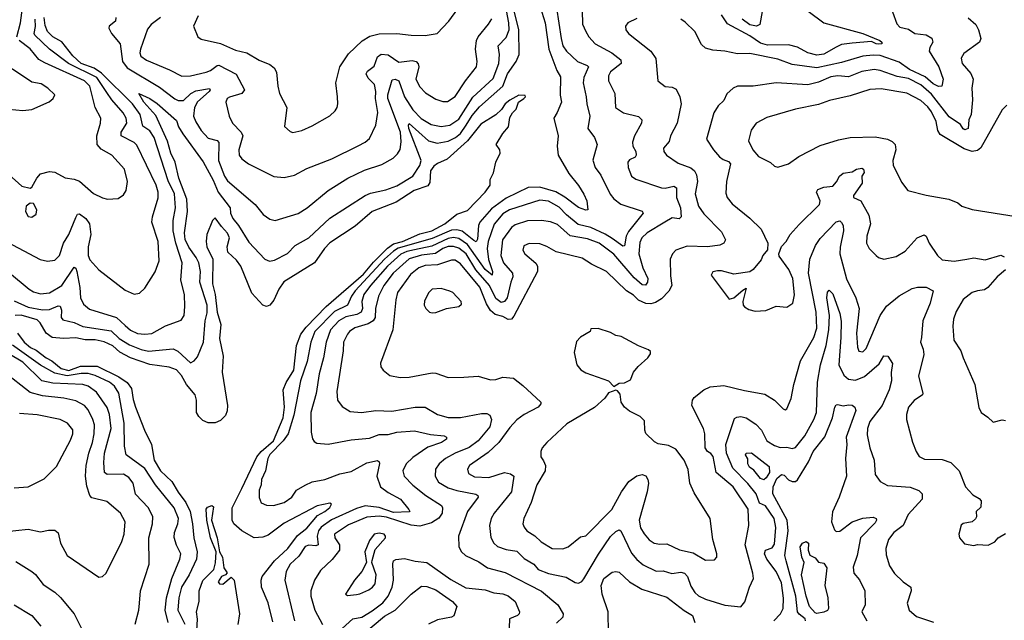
# Model space of a CAD drawing. Extents: x 1552033 to 1694788, y 811965 to 917215.
# Tile 284 of 632: x 1595156 to 1600738, y 896118 to 899522. Entities that reach past the tile are written whole.
import ezdxf

# ---------------------------------------------------------------- set-up
doc = ezdxf.new("R2010")
doc.units = 0

msp = doc.modelspace()

# ---------------------------------------------------------------- linework, layer by layer
at = {"layer": '0CON20XD'}
for points in [[(1595140.2, 899425), (1595161.2, 899505), (1595183.5, 899676.5), (1595176.7, 899735), (1595151.9, 899811.9)], [(1599382, 899665), (1599352.5, 899495), (1599332.5, 899485), (1599295, 899493.6), (1599252.3, 899525)], [(1596168.6, 899545), (1596141.4, 899485), (1596166.2, 899425), (1596185, 899412), (1596295, 899387.8), (1596380.5, 899350.5), (1596445, 899334.5), (1596513.6, 899293.6), (1596575, 899268.6), (1596598.9, 899248.9), (1596613.1, 899225), (1596619.4, 899145), (1596629.2, 899105), (1596670, 899025), (1596657.5, 898917.5), (1596688.8, 898888.8), (1596705, 898883.8), (1596755, 898894), (1596815, 898920), (1596915, 898978), (1596945, 899006.2), (1596955.8, 899025), (1596960.8, 899045), (1596958.6, 899085), (1596949.4, 899165), (1596970.6, 899255), (1597020.7, 899329.3), (1597097.4, 899402.6), (1597141.7, 899428.3), (1597195, 899442.9), (1597295, 899444.4), (1597375, 899434.4), (1597455, 899432.5), (1597522.5, 899445), (1597589.2, 899515), (1597690.8, 899655)], [(1599545, 899630.4), (1599715, 899504.4), (1599935, 899443.4), (1600032.5, 899405), (1600044.2, 899395), (1600043.6, 899386.4), (1600026.1, 899383.9), (1600010.8, 899385), (1599985, 899398.9), (1599875, 899390.3), (1599815, 899381.4), (1599785, 899366.8), (1599715, 899326.3), (1599675, 899321.3), (1599625, 899335.5), (1599565, 899367.4), (1599515, 899380.8), (1599395, 899378.6), (1599355, 899388.5), (1599295, 899431.5), (1599169.2, 899499.2), (1599135, 899550.5)], [(1595125, 897927.9), (1595205, 897893.5), (1595285, 897877.9), (1595325, 897879.3), (1595375, 897900), (1595385, 897898.1), (1595392.9, 897875), (1595390.8, 897835), (1595401.6, 897821.6), (1595464.6, 897805.4), (1595515, 897783.7), (1595675, 897757.7), (1595721, 897715), (1595779.1, 897679.1), (1595845, 897652.5), (1595886.6, 897643.4), (1596026.5, 897656.5), (1596053.1, 897643.1), (1596125, 897578), (1596145, 897588), (1596165, 897610.8), (1596198.2, 897695), (1596207.8, 897815), (1596219.2, 897860.8), (1596218.9, 897905), (1596177.3, 898035), (1596180.6, 898095), (1596171.3, 898145), (1596157, 898175), (1596115, 898232.4), (1596094.4, 898275.6), (1596090.5, 898315), (1596107, 898435), (1596103.7, 898505), (1596057.9, 898625), (1596037.2, 898715), (1596013.6, 898766.4), (1595993.5, 898833.5), (1595928.7, 898978.7), (1595860, 899055), (1595832, 899105), (1595894.5, 899075), (1595935, 899047.7), (1596045, 898951.1), (1596057.6, 898915), (1596082, 898875), (1596195.8, 898715.8), (1596252.3, 898612.3), (1596281.6, 898545), (1596349, 898455), (1596351.1, 898425), (1596363.8, 898395), (1596396, 898356), (1596455, 898260.5), (1596545.5, 898165.5), (1596573.2, 898153.2), (1596600.6, 898159.4), (1596675, 898197.8), (1596717.6, 898242.4), (1596795, 898285.4), (1596915, 898396.7), (1597115, 898525.8), (1597145, 898539.5), (1597232.7, 898557.3), (1597295, 898579.7), (1597384.6, 898635), (1597425.2, 898695), (1597432.4, 898725), (1597363, 898905), (1597360, 898925), (1597365, 898933.3), (1597474.1, 898835), (1597523.1, 898823.1), (1597585, 898833), (1597627.8, 898855), (1597655, 898876.4), (1597688, 898925), (1597720.9, 898979.1), (1597762.4, 899027.6), (1597895.3, 899144.7), (1597922.3, 899215), (1597970.6, 899285), (1597988.4, 899325), (1597985.8, 899465), (1597961.8, 899565)], [(1595700.6, 899535), (1595700, 899515), (1595663.8, 899485), (1595662, 899475), (1595677.1, 899445), (1595725.3, 899385.3), (1595739.8, 899285), (1595765, 899250.4), (1595949.2, 899139.2), (1596035, 899073.1), (1596054.2, 899064.3), (1596085, 899063.9), (1596126.6, 899103.4), (1596155, 899118.8), (1596233, 899133), (1596236.5, 899125), (1596230, 899115), (1596165, 899057.5), (1596147.7, 899025), (1596140.9, 898975), (1596155, 898943.1), (1596185.5, 898895), (1596225, 898851.5), (1596275, 898836.9), (1596286.2, 898826.2), (1596283, 898725), (1596318.3, 898635), (1596335, 898608.8), (1596491.9, 898475), (1596537.2, 898417.2), (1596575, 898391.9), (1596605, 898384.4), (1596735, 898424.5), (1596785.7, 898455), (1596904.3, 898555), (1597015.7, 898625), (1597111.2, 898668.8), (1597209.1, 898700.9), (1597272.9, 898737.1), (1597298.9, 898761.1), (1597312.8, 898787.2), (1597319.1, 898830.9), (1597315.9, 898885), (1597244.2, 899075), (1597243.7, 899096.3), (1597268, 899182), (1597285, 899185.3), (1597305.7, 899175.7), (1597337.9, 899085), (1597385, 899011.1), (1597432.9, 898962.9), (1597488.1, 898928.1), (1597545, 898916.8), (1597595, 898925.3), (1597645, 898958.1), (1597725, 899083.8), (1597840.2, 899189.8), (1597872.3, 899275), (1597876.8, 899325), (1597869.2, 899375), (1597915, 899421.8), (1597930.4, 899465), (1597929.4, 899505), (1597915.4, 899575.4)], [(1598107.8, 899595), (1598136, 899505), (1598155.9, 899355.9), (1598201.4, 899235), (1598222.2, 899197.8), (1598219.8, 899095), (1598227.3, 899055), (1598204.1, 898995.9), (1598184.2, 898965), (1598208.6, 898865), (1598202.7, 898805), (1598208.5, 898755), (1598270.3, 898650.3), (1598325, 898582.9), (1598355, 898532.5), (1598370.9, 898495), (1598378, 898445), (1598365, 898441.9), (1598325, 898457.1), (1598247.3, 898517.3), (1598195, 898547.3), (1598105, 898572.7), (1598038.5, 898571.5), (1597915, 898510.5), (1597830.2, 898449.8), (1597764, 898375), (1597757.2, 898355), (1597751.6, 898278.4), (1597745, 898263.9), (1597730, 898270), (1597665, 898322.9), (1597635, 898331.5), (1597605, 898328.4), (1597495, 898281.9), (1597302.8, 898227.2), (1597275, 898210.8), (1597224.1, 898165), (1597057.9, 897985), (1597036.9, 897955), (1597015.3, 897905), (1596941.1, 897868.9), (1596830.4, 897755), (1596807.4, 897695), (1596785.2, 897585), (1596748.4, 897475), (1596709.9, 897279.9), (1596678.4, 897175), (1596650, 897135), (1596575, 897057.9), (1596563.3, 897035), (1596549.2, 896965), (1596527.5, 896915), (1596525.4, 896885), (1596514.6, 896855), (1596513.6, 896813.6), (1596525, 896784), (1596555, 896770.5), (1596595, 896768.2), (1596655, 896785.5), (1596698.5, 896815), (1596725, 896855.5), (1596775, 896884.4), (1596815, 896902.2), (1596886.7, 896915), (1596971.7, 896948.3), (1597035, 896961.1), (1597125, 897010.9), (1597184.4, 897024.4), (1597195, 897016.7), (1597196.4, 897006.4), (1597181.8, 896935), (1597202.1, 896875), (1597245, 896842.7), (1597314.5, 896805), (1597363.1, 896745), (1597368.8, 896735), (1597365, 896732.9)], [(1598199.7, 899589.7), (1598225.2, 899415.2), (1598236.2, 899375), (1598256.2, 899345), (1598317.8, 899285), (1598373, 899263), (1598380, 899255), (1598354, 899195), (1598350.4, 899165), (1598368.2, 899085), (1598370.8, 899045), (1598389.3, 898975), (1598377.8, 898905), (1598414.5, 898854.5), (1598429.5, 898815), (1598405.9, 898725.9), (1598418.2, 898685), (1598451.5, 898641.5), (1598504, 898534), (1598525, 898507.5), (1598565, 898476.9), (1598685, 898436.7), (1598691.4, 898425), (1598607.7, 898322.3), (1598593.8, 898295), (1598585, 898240.8), (1598575, 898239.1), (1598515, 898281.1), (1598475, 898306.8), (1598395, 898344.5), (1598321.5, 898361.5), (1598256.4, 898416.4), (1598215, 898460.6), (1598155, 898493), (1598105, 898500), (1597933.8, 898445), (1597895, 898421.1), (1597845.8, 898364.2), (1597812.3, 898265), (1597805.8, 898225), (1597813.4, 898163.4), (1597837.1, 898095), (1597835.4, 898074.6), (1597795, 898106.5), (1597695, 898247.1), (1597645, 898282.1), (1597615, 898287.1), (1597585, 898282.5), (1597492.1, 898237.9), (1597395, 898218.5), (1597351.2, 898208.8), (1597316.6, 898193.4), (1597241.3, 898125), (1597144.6, 898015), (1597108.1, 897965), (1597095.6, 897925), (1597099.2, 897885), (1597091.7, 897865), (1597068.4, 897851.6), (1597005, 897838.8), (1596965.4, 897814.6), (1596918.5, 897765), (1596894.7, 897694.7), (1596878.8, 897605), (1596853.2, 897515), (1596837.1, 897402.9), (1596807.7, 897295), (1596809.4, 897185), (1596815.7, 897145.7), (1596825, 897131.2), (1596841.7, 897121.7), (1596905, 897115.5), (1597035, 897140), (1597139.3, 897150.7), (1597195, 897170.7), (1597245, 897171.8), (1597295, 897184.3), (1597395, 897192.1), (1597485, 897170.5), (1597563, 897163), (1597575.6, 897155), (1597575.7, 897145), (1597547.8, 897125), (1597470.6, 897099.4), (1597385, 897040.9), (1597347.9, 897005), (1597329.1, 896965), (1597336.4, 896935), (1597384.2, 896884.2), (1597457.9, 896825), (1597547.8, 896767.8), (1597552.9, 896755), (1597551.1, 896725), (1597532.7, 896697.3), (1597490.6, 896669.4), (1597425, 896651.7), (1597375, 896656.5), (1597235, 896702.1), (1597195, 896707.2), (1597125, 896703), (1597020.4, 896659.6), (1596941.5, 896605), (1596942.7, 896585), (1596970, 896545), (1596968.8, 896515), (1596928.3, 896461.7), (1596860.9, 896399.1), (1596827.9, 896345), (1596806.7, 896285), (1596806.7, 896255), (1596829.6, 896175), (1596873.8, 896093.8)], [(1598345.6, 899575), (1598346.4, 899496.4), (1598365, 899456.2), (1598382.2, 899425), (1598419.4, 899385), (1598513.7, 899333.7), (1598564.6, 899295), (1598565.2, 899274.8), (1598505, 899227.5), (1598493.5, 899205), (1598494.5, 899175), (1598529.5, 899105), (1598534.4, 899025), (1598580, 898995), (1598665, 898974.4), (1598683.1, 898955), (1598681.5, 898935), (1598641.1, 898865), (1598631.1, 898828.9), (1598632.3, 898805), (1598648.8, 898775), (1598651.5, 898755), (1598645, 898743.1), (1598612.7, 898727.3), (1598604.5, 898715), (1598606.4, 898685), (1598625, 898635.8), (1598648.5, 898618.5), (1598795, 898569.1), (1598815, 898567.9), (1598865, 898579.6), (1598879.5, 898569.5), (1598878.8, 898515), (1598901.6, 898455), (1598905.4, 898404.6), (1598895, 898394.4), (1598855, 898398.8), (1598813.3, 898375), (1598712.7, 898315), (1598683.2, 898285), (1598671.3, 898258.7), (1598665.3, 898195), (1598689.4, 898115), (1598717.4, 898055), (1598715.8, 898034.3), (1598703.2, 898016.8), (1598685, 898020.3), (1598638.8, 898058.8), (1598525, 898192.4), (1598442.1, 898255), (1598375, 898280.6), (1598276.4, 898296.4), (1598205, 898361.8), (1598165, 898376.9), (1598115, 898384.7), (1598035, 898381.8), (1597965, 898358.6), (1597945, 898344.6), (1597893.3, 898275), (1597883.4, 898185), (1597898.4, 898145), (1597949.7, 898085), (1597951.8, 898065), (1597941.5, 898035), (1597920.2, 897945), (1597905, 897924.2), (1597885, 897920), (1597855, 897941.4), (1597818.9, 898015), (1597742.9, 898105), (1597687.1, 898195), (1597645, 898228.1), (1597615, 898237.1), (1597585, 898235.9), (1597555.3, 898225), (1597513.8, 898196.2), (1597435, 898187.6), (1597365, 898166.9), (1597273.1, 898085), (1597221, 898015), (1597190.8, 897955), (1597174.1, 897885.9), (1597171.3, 897835), (1597160.8, 897815), (1597132.3, 897797.7), (1597057.1, 897775), (1597026.9, 897755), (1597015, 897739.2), (1596992.7, 897695), (1596990.9, 897645), (1596968.5, 897511.5), (1596954.7, 897414.7), (1596957.1, 897365), (1596985, 897330), (1597030.6, 897300.6), (1597094.6, 897295.4), (1597175, 897306.2), (1597266, 897304), (1597397.5, 897325), (1597455, 897326.5), (1597525, 897283.8), (1597585, 897268.2), (1597655, 897268.2), (1597775, 897290), (1597805, 897289.5), (1597821.4, 897281.4), (1597831.3, 897255), (1597821.4, 897215), (1597755.8, 897135), (1597705, 897097.4), (1597624.6, 897065.4), (1597570.5, 897035), (1597534.5, 897005), (1597513.8, 896975), (1597512.5, 896935), (1597530.6, 896900.6), (1597585, 896867.8), (1597633.6, 896853.6), (1597742.1, 896832.1), (1597753.8, 896825), (1597755.8, 896815), (1597695.3, 896735), (1597644.4, 896595), (1597646.7, 896535), (1597660, 896505), (1597683.1, 896485), (1597758.9, 896448.9), (1597809.2, 896415), (1597908.2, 896388.2), (1598115, 896282.2), (1598206.7, 896205), (1598237.8, 896155), (1598235.6, 896135), (1598199.5, 896100.5)], [(1600105, 899566.6), (1600128.9, 899498.9), (1600145, 899480.5), (1600195, 899468.1), (1600230, 899445), (1600295, 899436.4), (1600327.5, 899417.5), (1600333.1, 899395), (1600315.4, 899364.6), (1600311.9, 899345), (1600365.9, 899255), (1600392.1, 899185), (1600384.4, 899145.6), (1600365, 899143.8), (1600335, 899159.6), (1600288.7, 899198.7), (1600200.5, 899240.5), (1600142.4, 899282.4), (1600035, 899318.7), (1599995, 899321.9), (1599935, 899316.2), (1599815, 899279.8), (1599675, 899249.9), (1599535, 899268.4), (1599455, 899298.6), (1599295, 899331.2), (1599225, 899328.2), (1599154.5, 899344.5), (1599085, 899350), (1599045, 899361.9), (1599022.1, 899382.1), (1598984.4, 899455), (1598929.4, 899509.4), (1598905, 899525.3)], [(1595055, 898278.2), (1595273.4, 898163.4), (1595315, 898154.3), (1595355, 898158.6), (1595382.9, 898185), (1595404, 898255), (1595434.8, 898305.2), (1595475, 898401.9), (1595485, 898419.4), (1595495, 898421.8), (1595532.1, 898395), (1595552.2, 898365), (1595559.7, 898305), (1595544.7, 898234.7), (1595544.1, 898185), (1595555, 898160.6), (1595605.7, 898105), (1595755, 897989.2), (1595805.9, 897965.9), (1595835, 897972), (1595865, 898001.2), (1595925, 898093.8), (1595946.2, 898155), (1595942.2, 898265), (1595905.3, 898375), (1595908.7, 898405), (1595942.2, 898512.2), (1595941.8, 898545), (1595930.2, 898585), (1595821.3, 898811.3), (1595805, 898826.6), (1595732.1, 898865), (1595731.6, 898885), (1595763.7, 898935), (1595760.8, 898965), (1595743.4, 898995), (1595678.5, 899068.5), (1595650.4, 899110.4), (1595593.4, 899195), (1595433.5, 899275), (1595326.3, 899356.3), (1595242.9, 899435), (1595238.9, 899445), (1595245.8, 899484.2), (1595243.5, 899525)], [(1595098, 898088), (1595210.5, 897995), (1595235, 897980.3), (1595275, 897968.6), (1595325, 897973.2), (1595395, 898014.7), (1595465, 898120), (1595475, 898113.1), (1595481, 898095), (1595497.6, 898005), (1595500.9, 897945), (1595518.9, 897908.9), (1595552.2, 897882.2), (1595705, 897834.7), (1595755, 897788.2), (1595785, 897763.2), (1595825, 897743.7), (1595865, 897738.8), (1595905, 897744.1), (1595983.1, 897786.9), (1596071.5, 897818.5), (1596087.9, 897845), (1596093.3, 897896.7), (1596090.3, 897965), (1596070, 898045), (1596077.5, 898145), (1596041.6, 898255), (1596026.7, 898325), (1596026.5, 898383.5), (1596040.4, 898455), (1596033.8, 898535), (1595998.4, 898608.4), (1595918.3, 898855), (1595895, 898892.6), (1595855, 898918.9), (1595839.2, 898985), (1595795.1, 899045.1), (1595620.1, 899220.1), (1595578, 899248), (1595504.6, 899275), (1595457.5, 899317.5), (1595396.2, 899396.2), (1595344.3, 899425), (1595314.4, 899455), (1595300.5, 899490.5), (1595295.6, 899535)], [(1595955.2, 899534.8), (1595901.9, 899495), (1595881.9, 899468.1), (1595841.2, 899355), (1595838.2, 899335), (1595843.5, 899315), (1595875, 899293.1), (1596005, 899238.9), (1596075, 899202.9), (1596125, 899204.1), (1596214.3, 899225.7), (1596237.8, 899235), (1596275, 899263.1), (1596285, 899263.8), (1596383, 899213), (1596431.5, 899125), (1596415.2, 899104.8), (1596345, 899083.6), (1596333.3, 899075), (1596325.6, 899055), (1596344.3, 898975.7), (1596362.1, 898935), (1596412.7, 898885), (1596421.8, 898865), (1596398.5, 898785), (1596401.1, 898755), (1596415, 898732.9), (1596454, 898705), (1596597.1, 898632.9), (1596655, 898628.5), (1596715, 898640.5), (1596785, 898678.1), (1596925, 898734.5), (1597075, 898808.2), (1597115, 898828.9), (1597140.2, 898849.8), (1597176.2, 898925), (1597185.9, 898995.9), (1597173.3, 899075), (1597176.2, 899115), (1597166.9, 899155), (1597131.4, 899191.4), (1597121.4, 899215), (1597128.4, 899231.6), (1597165, 899258.8), (1597185, 899311.5), (1597205, 899326.5), (1597245, 899323.6), (1597305, 899281.9), (1597381.3, 899291.3), (1597404.8, 899284.8), (1597415, 899272.9), (1597418.6, 899255), (1597402.2, 899185), (1597425, 899141.9), (1597457.7, 899107.7), (1597515, 899071.8), (1597555, 899059.1), (1597581.8, 899058.2), (1597625, 899087.5), (1597683.1, 899175), (1597746.2, 899255), (1597750, 899285), (1597739.7, 899355), (1597745.3, 899405), (1597754.7, 899425.3), (1597813.5, 899496.5), (1597832.1, 899527.9)], [(1598655, 899529.5), (1598603.8, 899505), (1598590.8, 899485), (1598592.9, 899465), (1598607.5, 899445), (1598734.2, 899345), (1598761.9, 899301.9), (1598773.3, 899175), (1598814.5, 899144.5), (1598855, 899140), (1598878.2, 899128.2), (1598898.1, 899085), (1598905.5, 899045.5), (1598883.8, 898935), (1598846.5, 898863.5), (1598837.4, 898832.6), (1598805.5, 898795), (1598807.9, 898775), (1598822.9, 898755), (1598888.9, 898708.9), (1598961.8, 898681.8), (1598981.1, 898665), (1598992.4, 898642.4), (1598998.8, 898605), (1598985.4, 898535), (1599005.3, 898465), (1599035, 898422.7), (1599135, 898320), (1599157.1, 898275), (1599147.5, 898255), (1599125, 898244.6), (1599055, 898235.3), (1598940.5, 898239.5), (1598876, 898215), (1598857.5, 898195), (1598844.3, 898165), (1598845, 898070), (1598852.7, 898015), (1598836.6, 897983.4), (1598795, 897940.9), (1598761.2, 897918.8), (1598735, 897910.9), (1598705, 897913.1), (1598665, 897931.8), (1598635, 897960.9), (1598596.2, 897986.2), (1598482.9, 898095), (1598397.4, 898137.4), (1598345, 898170.9), (1598197.2, 898207.2), (1598145, 898237.5), (1598105, 898252.5), (1598045, 898254.5), (1598015, 898240), (1598008.1, 898215), (1598020, 898195), (1598083.1, 898143.1), (1598091.5, 898125), (1598090.8, 898095), (1597958.4, 897841.6), (1597945, 897824.4), (1597925, 897822.7), (1597895, 897840.3), (1597852.1, 897852.1), (1597825, 897874.6), (1597802.2, 897912.2), (1597765, 898005.7), (1597655, 898138.9), (1597625, 898158.4), (1597605, 898159.3), (1597525, 898132.8), (1597455, 898128.4), (1597419.1, 898115), (1597372.1, 898077.9), (1597297.6, 897975), (1597288.4, 897935), (1597271.5, 897765), (1597202.5, 897575), (1597204, 897555), (1597216.2, 897535), (1597255, 897505.8), (1597313.4, 897493.4), (1597363.4, 897496.6), (1597495, 897520.9), (1597515, 897519.5), (1597585, 897494.4), (1597674.5, 897495.5), (1597755, 897502.5), (1597825, 897480), (1597855, 897482.5), (1597895, 897495.7), (1597955, 897490), (1598008.8, 897448.8), (1598110, 897355), (1598110.8, 897345), (1598095.7, 897325), (1598016.3, 897283.7), (1597975.3, 897254.7), (1597935, 897211.1), (1597871.8, 897125), (1597811.7, 897068.3), (1597706.7, 896995), (1597694.5, 896975), (1597699.8, 896949.8), (1597735, 896931.4), (1597815, 896927.4), (1597905, 896954.7), (1597938, 896948), (1597958.5, 896935), (1597944.6, 896845), (1597846.4, 896725), (1597830, 896695), (1597820.3, 896655), (1597827.8, 896587.8), (1597844.6, 896555), (1597865, 896535.9), (1597915, 896518.4), (1597975, 896508.7), (1598017.1, 896467.1), (1598070.5, 896435), (1598095.7, 896405), (1598155, 896383.2), (1598255, 896362.1), (1598305, 896332.2), (1598325, 896328.1), (1598343.4, 896336.6), (1598355, 896352), (1598437.8, 896492.2), (1598505, 896591.8), (1598535, 896621.8), (1598555, 896630), (1598565, 896624.2), (1598625, 896497.5), (1598655, 896462.1), (1598691.5, 896431.5), (1598765, 896396), (1598805, 896398), (1598853.5, 896383.5), (1598905, 896390.7), (1598924.4, 896384.4), (1598942.2, 896365), (1598960.2, 896310.2), (1598983.1, 896275), (1599005, 896255.4), (1599045, 896237.9), (1599154, 896204), (1599245, 896194), (1599267.5, 896222.5), (1599293.2, 896305), (1599315.6, 896355), (1599313.1, 896385), (1599269.1, 896545), (1599288.9, 896655), (1599285, 896747.8), (1599201.8, 896875), (1599104.7, 896955), (1599086.7, 897046.7), (1599075, 897062.3), (1599054.6, 897075), (1599042.8, 897095), (1599040.4, 897175), (1599033.5, 897205), (1598965.7, 897335), (1598970, 897365), (1598980.2, 897379.8), (1599035.4, 897424.6), (1599071.4, 897441.4), (1599147.9, 897447.9), (1599265, 897419.5), (1599379.8, 897399.8), (1599436, 897365), (1599485, 897316.2), (1599495, 897311.2), (1599505, 897316.7), (1599529.4, 897375), (1599544.4, 897455), (1599581.7, 897588.3), (1599658.6, 897721.4), (1599675.9, 897774.1), (1599671, 897865), (1599627, 898085), (1599634.8, 898165.2), (1599666.9, 898243.1), (1599695, 898281.8), (1599785, 898376.9), (1599805, 898381.8), (1599815, 898373.1), (1599824.6, 898355), (1599826.7, 898325), (1599807.1, 898232.9), (1599805.3, 898194.7), (1599842.9, 898052.9), (1599896, 897946), (1599915.4, 897885.4), (1599899.8, 897745), (1599905.4, 897665.4), (1599913.9, 897643.9), (1599935, 897639.2), (1599955, 897658.6), (1600034.1, 897845.9), (1600070.7, 897899.3), (1600142.5, 897957.5), (1600215, 897998.5), (1600245, 898006.7), (1600295, 898005.6), (1600333.8, 897985), (1600316.9, 897915), (1600276.2, 897815), (1600268.6, 897721.4), (1600262.9, 897695), (1600277.9, 897655), (1600281.8, 897625), (1600251.5, 897501.5), (1600276, 897405), (1600273.3, 897395), (1600227.3, 897362.7), (1600195, 897326.2), (1600184.2, 897285), (1600184.3, 897255), (1600217.9, 897127.9), (1600237.5, 897075), (1600255, 897046.2), (1600285, 897030.8), (1600385, 897028.6), (1600435, 897012.5), (1600482.5, 896965), (1600517.1, 896875), (1600558.7, 896828.7), (1600595, 896808.6), (1600607.1, 896795), (1600605, 896758.8), (1600577.5, 896735), (1600580, 896705), (1600575, 896692.5), (1600555, 896676.7), (1600505, 896666.7), (1600493.9, 896656.1), (1600480, 896605), (1600483.3, 896585), (1600511.7, 896551.7), (1600565, 896541.2), (1600585, 896546.7), (1600645.9, 896544.1), (1600685, 896563.3), (1600702.5, 896585), (1600745, 896610)], [(1600532.3, 899532.3), (1600575.6, 899495.6), (1600592, 899465), (1600604.2, 899415), (1600598, 899395), (1600508.9, 899331.1), (1600493.3, 899305), (1600498.5, 899275), (1600548.1, 899218.1), (1600561.8, 899185), (1600553.2, 899135), (1600557.9, 899067.9), (1600549.3, 898985), (1600535.9, 898954.1), (1600532.1, 898905), (1600515, 898898.8), (1600505, 898904.3), (1600489.2, 898929.2), (1600425, 898971.8), (1600325, 899099.4), (1600265, 899154.1), (1600195, 899188.7), (1600131, 899201), (1600035, 899234.7), (1599999.4, 899239.4), (1599930.5, 899229.5), (1599855, 899199.4), (1599795, 899203.9), (1599755, 899198.9), (1599685, 899168.8), (1599625, 899152.6), (1599445.3, 899164.7), (1599315, 899146.4), (1599225.7, 899145.7), (1599201.2, 899135), (1599165, 899102), (1599148.1, 899065), (1599116.1, 899033.9), (1599091.9, 898995), (1599050, 898845), (1599088.5, 898785), (1599122.9, 898745), (1599145, 898729.4), (1599175, 898719.2), (1599186.5, 898705), (1599162.5, 898605), (1599159.7, 898539.7), (1599166.7, 898515), (1599195, 898478.1), (1599295, 898397.5), (1599358.8, 898335), (1599396.7, 898255), (1599395, 898217.5), (1599368.6, 898185), (1599359.6, 898160.4), (1599315, 898106.2), (1599295, 898093.8), (1599205, 898079.2), (1599135, 898098.1), (1599111.7, 898098.3), (1599085, 898093.3), (1599076.2, 898075), (1599178.3, 897938.3), (1599205, 897946), (1599255, 897990), (1599275, 898000), (1599256, 897925), (1599256.7, 897905), (1599264.2, 897894.2), (1599290.3, 897880.3), (1599325, 897870.8), (1599386.8, 897873.2), (1599445, 897897.5), (1599505, 897893.3), (1599538.8, 897915), (1599548.2, 897961.8), (1599539.6, 898055), (1599516.9, 898106.9), (1599461.7, 898181.7), (1599460, 898195), (1599475, 898237.5), (1599501.2, 898265), (1599524.5, 898305.5), (1599575, 898360.8), (1599691.2, 898475), (1599694.2, 898495), (1599673.6, 898545), (1599680, 898560), (1599715, 898572.2), (1599765, 898578.6), (1599786.7, 898603.3), (1599802.9, 898635), (1599825, 898652.2), (1599875, 898660), (1599900, 898675), (1599930.3, 898680.3), (1599939.2, 898675), (1599943.8, 898656.2), (1599930, 898635), (1599932.5, 898595), (1599882.9, 898525), (1599883.8, 898515), (1599925.3, 898495.3), (1599969.6, 898415), (1599979.6, 898365), (1599958.9, 898295), (1599957.5, 898255), (1599972, 898225), (1600011.2, 898185), (1600025, 898174), (1600055, 898165.8), (1600125, 898179.2), (1600175, 898210.8), (1600244.2, 898285), (1600282.7, 898302.7), (1600295.4, 898295.4), (1600312.5, 898255), (1600358.5, 898185), (1600385, 898160.5), (1600453.1, 898153.1), (1600525.3, 898164.7), (1600565, 898172.9), (1600629.5, 898160.5), (1600718.1, 898188.1), (1600737.9, 898177.9)], [(1595095, 898645.7), (1595169.5, 898579.5), (1595215, 898567.5), (1595225, 898572.5), (1595254, 898625), (1595275, 898648.8), (1595325, 898661.2), (1595355, 898658.8), (1595415, 898625.8), (1595465, 898618.9), (1595495, 898606.9), (1595575, 898536.9), (1595625, 898511.9), (1595655, 898504.3), (1595715, 898508.8), (1595745, 898528.8), (1595760, 898555), (1595766.7, 898605), (1595750, 898675), (1595678.1, 898755), (1595618.4, 898788.4), (1595595.5, 898815), (1595592.9, 898865), (1595614.5, 898935), (1595616.6, 898963.4), (1595583.9, 899025), (1595554.7, 899145), (1595523.2, 899175), (1595298.3, 899278.3), (1595265, 899297.2), (1595215, 899358), (1595153.7, 899403.7)], [(1595175, 899008.6), (1595225, 899012.9), (1595324.1, 899055.9), (1595346.7, 899075), (1595356.1, 899096.1), (1595316.2, 899135), (1595278.9, 899158.9), (1595225, 899168.6), (1595115, 899242.5), (1595095, 899249.2), (1595070, 899245), (1595044, 899215), (1595024.4, 899165), (1595024.4, 899085), (1595040.8, 899045), (1595065, 899024.3), (1595095.7, 899015.7), (1595175, 899008.6)], [(1600752.4, 899037.6), (1600725, 899012), (1600605, 898796.2), (1600585, 898781.3), (1600555, 898774.6), (1600509.7, 898789.7), (1600375, 898872.2), (1600360.8, 898895), (1600350.8, 898945), (1600325, 899000), (1600305, 899028.1), (1600265, 899064.7), (1600185, 899105.3), (1600039.5, 899130.5), (1599975, 899127.2), (1599865, 899091.1), (1599746.2, 899065), (1599685, 899040.9), (1599555, 899015.5), (1599391.4, 898968.6), (1599330.6, 898935), (1599303, 898897), (1599287.1, 898835), (1599311.9, 898785), (1599345, 898747.8), (1599412.8, 898712.8), (1599435, 898692.5), (1599455, 898686.7), (1599513.8, 898706.2), (1599573.9, 898746.1), (1599695, 898808.5), (1599798.2, 898841.8), (1599865, 898855.4), (1600005, 898858.5), (1600075.4, 898845.4), (1600102.7, 898832.7), (1600120, 898815), (1600123.6, 898785), (1600106.5, 898725), (1600108, 898698), (1600155, 898602), (1600190.8, 898555), (1600295, 898528), (1600422.5, 898505), (1600475, 898483.3), (1600496.2, 898466.2), (1600555, 898446.2), (1600805, 898407.3)], [(1596591.5, 896108.5), (1596565, 896216), (1596527.1, 896305), (1596524.6, 896345), (1596530.7, 896365), (1596600.9, 896455), (1596675.6, 896524.4), (1596731.8, 896598.2), (1596785, 896640.4), (1596845, 896712.3), (1596887.1, 896735), (1596915, 896757.5), (1596924, 896775), (1596915, 896781.4), (1596842.9, 896767.1), (1596655, 896667.8), (1596565, 896599.7), (1596535, 896588.1), (1596485, 896584.6), (1596415.7, 896625.7), (1596371.2, 896665), (1596361.8, 896685), (1596361.7, 896755), (1596415.4, 896864.6), (1596501.5, 897045), (1596525.9, 897075), (1596594.4, 897135), (1596649.6, 897265), (1596658.5, 897325), (1596650.4, 897425), (1596667.3, 897465), (1596710.2, 897535), (1596726.5, 897675), (1596751.1, 897738.9), (1596780.9, 897779.1), (1596893, 897897), (1597105, 898080.7), (1597161.3, 898148.7), (1597242, 898228), (1597275, 898252), (1597326.6, 898265), (1597425, 898307.9), (1597493.2, 898325), (1597566.2, 898365), (1597635, 898419.4), (1597695, 898441.4), (1597796, 898545), (1597823.3, 898585), (1597824.2, 898615.8), (1597842.5, 898655), (1597856.2, 898715), (1597880, 898765), (1597877.5, 898785), (1597857.5, 898815), (1597895, 898877.5), (1597926.7, 898915), (1597935, 898967.5), (1597950.8, 898995), (1597971.1, 899015), (1597984.5, 899055.5), (1598014, 899075), (1598023.3, 899085), (1598022.5, 899092.5), (1597985, 899094.3), (1597935, 899066.1), (1597909.2, 899045), (1597887.2, 899012.8), (1597855, 898982.7), (1597770, 898930), (1597695.7, 898835), (1597579.1, 898730.9), (1597525, 898708), (1597505, 898692.5), (1597485.9, 898665), (1597480.5, 898599.5), (1597469.6, 898580.4), (1597391.9, 898555), (1597291.3, 898488.7), (1597155, 898434.4), (1597058.8, 898351.2), (1596915, 898258.2), (1596883.9, 898225), (1596827.9, 898145), (1596653.4, 898036.6), (1596625.8, 897995), (1596597.5, 897932.5), (1596575, 897904.5), (1596555, 897897.1), (1596535, 897904.5), (1596472.6, 897972.6), (1596410, 898125), (1596385, 898159.5), (1596335.5, 898205), (1596332.2, 898235), (1596346.7, 898285), (1596335, 898312.5), (1596299.6, 898349.6), (1596265, 898398.8), (1596250, 898385), (1596218, 898305), (1596213.1, 898265), (1596217.8, 898235), (1596251.3, 898165), (1596249.6, 898025), (1596263.9, 897963.9), (1596275.7, 897865), (1596297.2, 897795), (1596289.4, 897715), (1596310, 897615), (1596303.8, 897525), (1596335.2, 897335), (1596332.6, 897305), (1596322.2, 897277.8), (1596295, 897250.6), (1596265, 897236.9), (1596225, 897237.1), (1596195, 897250.7), (1596172.1, 897272.1), (1596158.4, 897295), (1596159.4, 897365), (1596151.3, 897395), (1596102, 897455), (1596074.5, 897505), (1596045, 897536.7), (1596003.1, 897553.1), (1595895, 897567.8), (1595785.3, 897604.7), (1595725, 897638.3), (1595685, 897673), (1595635, 897696), (1595585, 897708.4), (1595528.1, 897708.1), (1595475, 897719.7), (1595405, 897715.4), (1595340.5, 897720.5), (1595306.5, 897745), (1595273.1, 897803.1), (1595255, 897821.2), (1595165, 897847.8), (1595130, 897845)], [(1595225, 898403.8), (1595250.7, 898419.3), (1595253.3, 898445), (1595235, 898480), (1595215, 898482.5), (1595194.1, 898465.9), (1595188.8, 898435), (1595205, 898406.7), (1595225, 898403.8)], [(1600744.2, 898105), (1600697.5, 898065), (1600645, 898003.5), (1600625, 897990.5), (1600585, 897986.2), (1600555, 897975.5), (1600505, 897935.8), (1600465, 897868.8), (1600450, 897825), (1600445.5, 897785), (1600452.2, 897705), (1600492, 897645), (1600504, 897605), (1600570, 897455), (1600594.1, 897324.1), (1600607.5, 897295), (1600645, 897270), (1600675, 897240), (1600726.4, 897253.6), (1600745, 897250)], [(1597495, 897860), (1597515, 897863.1), (1597575, 897885.8), (1597645, 897896.7), (1597660, 897910), (1597658.8, 897925), (1597612, 897975), (1597595, 897984.4), (1597545, 897999.5), (1597495, 897994.4), (1597475, 897976), (1597450.9, 897929.1), (1597450, 897905), (1597459.2, 897885), (1597478.8, 897865), (1597495, 897860)], [(1599430.9, 896115), (1599468.8, 896155), (1599484.1, 896185), (1599486.7, 896243.3), (1599475, 896329.2), (1599444, 896395), (1599391.1, 896465), (1599378.7, 896495), (1599384.1, 896515.9), (1599421.5, 896528.5), (1599435, 896550), (1599443.2, 896643.2), (1599433.8, 896695), (1599385, 896765.9), (1599351.1, 896781.1), (1599330.4, 896835), (1599283.2, 896893.2), (1599199.1, 896979.1), (1599162.4, 897065), (1599158.4, 897115), (1599201.2, 897238.8), (1599208.8, 897261.2), (1599221.2, 897268.8), (1599245, 897272.9), (1599275, 897265.4), (1599330.3, 897230.3), (1599361.3, 897195), (1599392.5, 897135), (1599435, 897107.9), (1599466.5, 897096.5), (1599505, 897098.8), (1599535, 897092.2), (1599555, 897096.5), (1599606.9, 897163.1), (1599658.4, 897255), (1599674.2, 897295), (1599678.2, 897468.2), (1599695.9, 897565), (1599728.7, 897675), (1599743.9, 897765), (1599747.3, 897845), (1599732.3, 897945), (1599735, 897977.5), (1599745, 897990), (1599765, 897968.6), (1599805, 897857.5), (1599813.8, 897813.8), (1599810.4, 897720.4), (1599800.2, 897565), (1599828.2, 897508.2), (1599855, 897484.7), (1599895, 897479.2), (1599945, 897500.5), (1600029.4, 897570.6), (1600055, 897616), (1600076.7, 897615), (1600104.3, 897574.3), (1600096.9, 897523.1), (1600098.4, 897475), (1600085.7, 897425), (1600044.8, 897335), (1599976.2, 897245), (1599961.9, 897205), (1599959.8, 897169.8), (1599976.4, 897095), (1600000.5, 897025), (1600005.8, 896945), (1600035, 896904), (1600075, 896881.5), (1600205, 896872.9), (1600252.9, 896852.9), (1600272.1, 896835), (1600272.5, 896805), (1600192.1, 896717.9), (1600164.5, 896655), (1600112.5, 896615), (1600080.9, 896575), (1600066.4, 896525), (1600068.8, 896488.8), (1600087.2, 896427.2), (1600115, 896382), (1600164, 896335), (1600208.6, 896305), (1600209.4, 896285), (1600187.5, 896215), (1600199.2, 896175), (1600239.3, 896139.3), (1600336.6, 896106.6)], [(1598525, 897442.5), (1598555, 897461.2), (1598585, 897464), (1598619.7, 897480.3), (1598636.7, 897525), (1598663, 897557), (1598717.5, 897605), (1598731.7, 897628.3), (1598731.7, 897641.7), (1598721.7, 897651.7), (1598665, 897673.3), (1598565.8, 897725.8), (1598535, 897731.2), (1598505, 897750), (1598435, 897772.5), (1598395, 897770), (1598390, 897755), (1598335, 897722), (1598312.7, 897697.3), (1598300, 897635), (1598313.8, 897565), (1598337.5, 897537.5), (1598365, 897521.2), (1598494.2, 897474.2), (1598525, 897442.5)], [(1595143.8, 897745), (1595181.9, 897695), (1595217.8, 897665), (1595249.7, 897649.7), (1595306.1, 897605), (1595338, 897588), (1595391, 897545), (1595435, 897534.5), (1595502, 897558), (1595595, 897557.7), (1595718.7, 897498.7), (1595766.5, 897466.5), (1595791, 897431), (1595799.9, 897369.9), (1595813.6, 897325), (1595864.9, 897194.9), (1595904, 897115), (1595918.2, 897025), (1595955, 896964.4), (1596019.8, 896905), (1596054.9, 896844.9)], [(1595998.5, 896105), (1595981.2, 896175), (1595989.1, 896245), (1596019.4, 896355), (1596065, 896464), (1596069.2, 896495), (1596045, 896544.2), (1596032.7, 896587.3), (1596033.8, 896616.2), (1596052.8, 896665), (1596056.2, 896695), (1596031.7, 896755), (1595925.7, 896885.7), (1595865, 896977.6), (1595760.4, 897055), (1595751.1, 897105), (1595748.7, 897235), (1595718.3, 897405), (1595694, 897444), (1595665, 897466.7), (1595585, 897505.2), (1595545, 897517.4), (1595505, 897517.3), (1595425, 897503.2), (1595355, 897519), (1595275, 897563.3), (1595115, 897678.2)], [(1595811.1, 896095), (1595831.5, 896175), (1595835.5, 896215), (1595841.8, 896285), (1595889.6, 896435), (1595888.9, 896585), (1595910, 896665), (1595912.1, 896705), (1595886.1, 896756.1), (1595813.3, 896833.2), (1595800, 896895), (1595775, 896926.4), (1595745, 896945.8), (1595653.3, 896943.3), (1595637.1, 896955), (1595632.8, 897012.8), (1595638.1, 897065), (1595674.4, 897205), (1595666.1, 897285), (1595653.3, 897323.3), (1595591, 897411), (1595545, 897445.6), (1595513.5, 897453.5), (1595345, 897461.4), (1595281.8, 897475), (1595175, 897581.1), (1595095, 897627.6)], [(1595065, 896618.5), (1595205, 896634.4), (1595275, 896620), (1595320.6, 896629.4), (1595355, 896628), (1595375, 896613.3), (1595387.5, 896555), (1595425, 896484.2), (1595605, 896361.2), (1595625, 896366.7), (1595646.2, 896385), (1595735.4, 896564.6), (1595747.9, 896605), (1595753.5, 896675), (1595727.5, 896725), (1595650.2, 896790.2), (1595565, 896811.5), (1595554.5, 896825), (1595537.2, 896877.2), (1595528.6, 896935), (1595534.2, 896995), (1595547.5, 897065), (1595570, 897125), (1595579.5, 897175), (1595580.8, 897225), (1595571.9, 897255), (1595545, 897310.5), (1595523.6, 897335), (1595475, 897362.6), (1595406.5, 897376.5), (1595285, 897391), (1595215, 897408.9), (1595066.1, 897526.1)], [(1599045, 896458.6), (1599095, 896460), (1599108.8, 896475), (1599109.2, 896495), (1599086.5, 896575), (1599070, 896695), (1598979.3, 896839.3), (1598955.7, 896895), (1598945, 896972.5), (1598922.9, 897025), (1598875, 897086.9), (1598835, 897108.1), (1598775, 897118.8), (1598755, 897128.8), (1598706.1, 897176.1), (1598700, 897195), (1598698.7, 897248.7), (1598673.2, 897273.2), (1598612.6, 897302.6), (1598584, 897325), (1598566.2, 897355), (1598559.5, 897399.5), (1598545, 897417.5), (1598535, 897422.5), (1598495, 897407.5), (1598472.9, 897377.1), (1598415, 897324.3), (1598258.7, 897231.3), (1598145, 897126), (1598118, 897095), (1598110, 897075), (1598110.8, 897045), (1598125, 897022), (1598137.3, 896995), (1598135.5, 896965), (1598087.8, 896885), (1598055.5, 896785), (1598014.6, 896695.4), (1598009.4, 896665), (1598015.6, 896645), (1598031.9, 896625), (1598075.7, 896595.7), (1598112.1, 896562.1), (1598174.7, 896524.7), (1598235, 896521.8), (1598265, 896533.8), (1598335, 896590.6), (1598365, 896596), (1598513.6, 896746.4), (1598567.9, 896845), (1598609.2, 896905), (1598654.3, 896935.7), (1598685, 896943.3), (1598705.8, 896935.8), (1598718, 896915), (1598720.8, 896895), (1598713.3, 896845), (1598667.4, 896685), (1598675, 896641.2), (1598697.1, 896607.1), (1598725, 896573.3), (1598753.8, 896555), (1598785, 896548.5), (1598825, 896551.2), (1598896.8, 896516.8), (1598975, 896500), (1599045, 896458.6)], [(1599610.9, 896115), (1599609.1, 896125), (1599575, 896152.2), (1599566.5, 896166.5), (1599556.4, 896255), (1599500.7, 896455), (1599494.2, 896485), (1599512.9, 896625), (1599506.5, 896685), (1599425.4, 896835.4), (1599428.4, 896875), (1599449.2, 896920.8), (1599475, 896943.3), (1599489.5, 896939.5), (1599515, 896914.5), (1599535, 896904.5), (1599555, 896904.5), (1599565, 896913.8), (1599628.5, 897015), (1599655.3, 897075), (1599721.4, 897158.6), (1599764.7, 897265), (1599777.5, 897325), (1599785, 897340), (1599795, 897341.2), (1599825, 897332.9), (1599855, 897340), (1599875, 897338), (1599891.2, 897325), (1599897.1, 897307.1), (1599842.3, 897155), (1599844.6, 897114.6), (1599836.8, 897035), (1599843.8, 896933.8), (1599801.1, 896815), (1599763.4, 896733.4), (1599758.2, 896675), (1599775, 896630), (1599785, 896620.5), (1599805, 896623.8), (1599875, 896676.2), (1599935, 896696.2), (1599995, 896701.9), (1600011.2, 896695), (1600012.5, 896685), (1600005, 896670), (1599922, 896585), (1599902.9, 896485), (1599880.6, 896419.4), (1599884.7, 896384.7), (1599916.1, 896346.1), (1599948.2, 896285), (1599948.5, 896205), (1599931.1, 896165), (1599959.2, 896115)], [(1595125, 896869.4), (1595205, 896874), (1595295, 896920), (1595365, 896990), (1595445, 897138.8), (1595458.5, 897175), (1595458, 897198), (1595427.5, 897235), (1595385.3, 897255.3), (1595255, 897281.8), (1595155, 897289.1)], [(1599375, 896914.7), (1599355, 896922.3), (1599317.9, 896967.9), (1599293.8, 896986.2), (1599284.7, 897005), (1599283.6, 897033.6), (1599271.4, 897055), (1599274.4, 897065.6), (1599305, 897067.5), (1599405, 896990), (1599406.2, 896955), (1599388.8, 896925), (1599375, 896914.7)], [(1596054.9, 896844.9), (1596098, 896785), (1596122.8, 896735), (1596136.5, 896665), (1596143.4, 896585), (1596162.7, 896505), (1596158.6, 896465), (1596116.3, 896375), (1596074.4, 896305.6), (1596058.8, 896245), (1596053, 896175), (1596092.7, 896095)], [(1596161.1, 896058.9), (1596164.4, 896124.4), (1596158.8, 896165), (1596173.8, 896225), (1596173.8, 896285), (1596195, 896342.5), (1596256.2, 896405), (1596267.3, 896442.7), (1596270, 896505), (1596238, 896585), (1596218, 896685), (1596213.2, 896746.8), (1596222, 896758), (1596245, 896767.8), (1596255, 896760), (1596243.1, 896685), (1596276.2, 896585), (1596290, 896505), (1596306.6, 896475), (1596313.1, 896415), (1596333.3, 896386.7), (1596322.5, 896375), (1596300, 896365), (1596282, 896335), (1596290, 896325), (1596308.3, 896321.7), (1596355, 896362.5), (1596372.5, 896345), (1596402, 896155), (1596393.9, 896093.9)], [(1597365, 896732.9), (1597275, 896727.9), (1597195, 896756.6), (1597115, 896765.9), (1597065, 896751.6), (1596923.2, 896686.8), (1596866.2, 896645), (1596849.8, 896625), (1596842.7, 896595), (1596848.5, 896545), (1596835, 896540.4), (1596795, 896542.8), (1596774.5, 896535.5), (1596739.3, 896480.7), (1596690.4, 896435), (1596666.2, 896395), (1596659.1, 896345), (1596714, 896115)], [(1597015, 896258.8), (1597065, 896264.6), (1597085, 896267.1), (1597135, 896290), (1597156.7, 896305), (1597170.9, 896325), (1597176.4, 896375), (1597152.5, 896445), (1597153.6, 896456.4), (1597170.8, 896519.2), (1597230, 896585), (1597230.6, 896595), (1597222, 896605), (1597195, 896611.1), (1597166, 896605), (1597139.8, 896570.2), (1597112.9, 896505), (1597122.5, 896445), (1597095.8, 896394.2), (1597055, 896346), (1597003.8, 896265), (1597015, 896258.8)], [(1599675, 896155.2), (1599665, 896159.2), (1599634, 896195), (1599614.8, 896255), (1599588.3, 896375), (1599603.6, 896445), (1599589.2, 896475), (1599581.1, 896535), (1599594.4, 896555), (1599615, 896564.5), (1599628.2, 896555), (1599625.6, 896515), (1599635, 896486.7), (1599665, 896472), (1599685, 896448), (1599715, 896441.2), (1599732, 896415), (1599720, 896315), (1599736.9, 896245), (1599740.7, 896185), (1599735, 896173.4), (1599715, 896164.3), (1599675, 896155.2)], [(1595135, 896450), (1595225, 896394.4), (1595246.5, 896376.5), (1595290.5, 896320.5), (1595355, 896277.5), (1595387.1, 896247.1), (1595465.8, 896155), (1595520, 896045)], [(1596985, 896071.8), (1597045, 896125.3), (1597095.5, 896134.5), (1597155, 896170.6), (1597215, 896217.5), (1597246, 896255), (1597268.8, 896305), (1597275.6, 896345), (1597271.4, 896438.6), (1597276.1, 896453.9), (1597288.4, 896461.6), (1597338.5, 896468.5), (1597397.4, 896452.6), (1597465.3, 896445.3), (1597599.8, 896349.8), (1597685, 896301.3), (1597795, 896290), (1597845, 896272.7), (1597895, 896267.7), (1597925.8, 896255.8), (1597965.6, 896225), (1597989.2, 896165), (1597987.5, 896155), (1597978, 896145), (1597932.7, 896125), (1597930.8, 896075)], [(1598493.6, 896045), (1598492.7, 896165), (1598459.1, 896265), (1598453.3, 896315), (1598467.9, 896355), (1598515, 896390.5), (1598535, 896394.5), (1598555, 896389.5), (1598612.7, 896335), (1598683.1, 896295), (1598825, 896248.9), (1598922.3, 896172.3), (1598970, 896145), (1598982.9, 896105)], [(1597015.4, 895964.6), (1597225, 896140.4), (1597285, 896175.7), (1597374.9, 896265.1), (1597435, 896310.9), (1597465, 896309.6), (1597515, 896289.6), (1597610, 896225), (1597634.2, 896195), (1597617.9, 896142.1), (1597605, 896134.5), (1597525, 896119.5), (1597474.5, 896095.5)], [(1595125.9, 896205.9), (1595225, 896144.6), (1595275.4, 896085)]]:
    msp.add_lwpolyline(points, dxfattribs=at)

doc.saveas('drawing.dxf')
